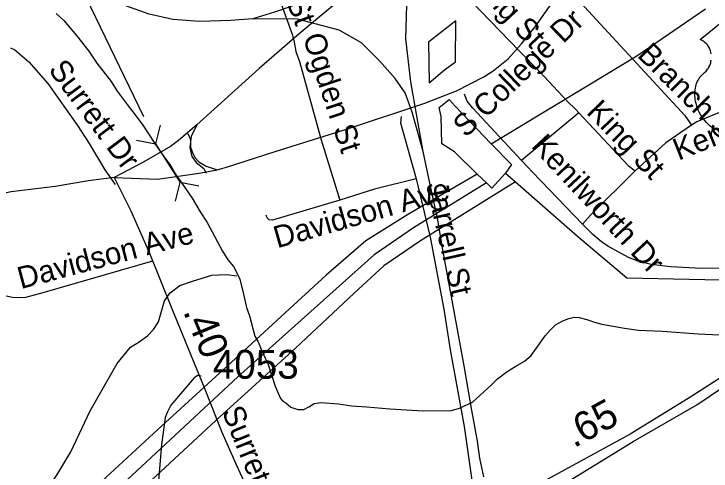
# Model space of a CAD drawing. Extents: x 1662474 to 1856135, y 779280 to 917889.
# Drawn here: x 1702130 to 1705150, y 795494 to 797474 of the extents above; entities that cross this region are included whole.
import ezdxf

# ---------------------------------------------------------------- set-up
doc = ezdxf.new("R2010")
doc.units = 0
for name, color, linetype in [('Exist Hydrographic Creek Single Shore', 7, 'Continuous'), ('Exist Hydrographic Misc Water Feature', 7, 'Continuous'), ('Exist Railroad Mainline', 7, 'Continuous'), ('Exist Railroad Siding', 7, 'Continuous'), ('Exist Road Non-System Type 51', 7, 'Continuous'), ('Exist Road Non-System Type 51 Label', 7, 'Continuous'), ('Exist Road Primary Interstate Divided Center Attributed', 7, 'Continuous'), ('Exist Road Primary Interstate Mileage Hundredths English Label', 7, 'Continuous'), ('Exist Road Primary US Shield CELL', 7, 'Continuous'), ('Exist Road Secondary Mileage Tenths English Label', 7, 'Continuous'), ('Exist Road Secondary Ramp 1 Lane  Attributed', 7, 'Continuous'), ('Exist Road Secondary Structure Culvert CELL', 7, 'Continuous'), ('Exist Road Secondary Structure Culvert Number Label', 7, 'Continuous'), ('Exist Road Secondary Type 51 Attributed', 7, 'Continuous'), ('Exist Road Secondary Type 51 Label', 7, 'Continuous'), ('Exist Road Secondary Type 51 Number Label', 7, 'Continuous'), ('Exist Road Secondary Type 51 Undivided 4 Lane Attributed', 7, 'Continuous'), ('Exist Utilities Electrical Transmission Line', 7, 'Continuous')]:
    doc.layers.add(name, color=color, linetype=linetype)

msp = doc.modelspace()

# ---------------------------------------------------------------- linework, layer by layer
at = {"layer": 'Exist Hydrographic Creek Single Shore'}
for points in [[(1702313.4, 797476.4), (1702345.9, 797445.4), (1702402, 797380.3), (1702454.5, 797313.1), (1702489.1, 797260.1), (1702551.6, 797181.9), (1702577.1, 797139.1), (1702599.4, 797110.8), (1702620.4, 797081.9), (1702659.2, 797031.5), (1702688.6, 796991.9), (1702737.8, 796916.8), (1702775.5, 796862.7), (1702809.9, 796816.5), (1702830.5, 796779.5), (1702860.7, 796736.2), (1702902.9, 796675.9), (1702936.8, 796616.8), (1702967.6, 796570.1), (1703000.2, 796508.9), (1703033.2, 796446.5), (1703056.1, 796409.5), (1703081, 796380.1), (1703098.6, 796347), (1703108.9, 796325.2), (1703124.4, 796260.7), (1703138.2, 796202.1), (1703150, 796167.2), (1703173.4, 796079.1), (1703188.4, 796053.9), (1703201.8, 796022.4), (1703218.9, 795983.2), (1703229.4, 795959.6), (1703261.9, 795862.5)], [(1703261.9, 795862.5), (1703274.8, 795831), (1703285.5, 795808.7), (1703295.5, 795797.2), (1703308.6, 795789), (1703329.9, 795770.6), (1703359.5, 795760.2), (1703386.5, 795760.4), (1703407.5, 795772.5), (1703431.1, 795787.4), (1703459.5, 795790.9), (1703535.6, 795785.1), (1703592.6, 795777.2), (1703659, 795772.5), (1703758.5, 795763.1), (1703902.5, 795755.7), (1704025.1, 795755.9), (1704059.8, 795766.2), (1704117, 795792.7), (1704199.1, 795867.5), (1704224.9, 795893.5), (1704266.2, 795925), (1704303.6, 795949.1), (1704341.1, 795970.1), (1704370, 795995.1), (1704392.2, 796024.7), (1704431.6, 796080.6), (1704452.9, 796104.8), (1704476, 796126.8), (1704508, 796145.4), (1704534, 796155.4), (1704557.1, 796160.9), (1704578.4, 796159.4), (1704611.5, 796151.2), (1704645, 796139.7), (1704677, 796131), (1704774.1, 796112.9), (1704834.8, 796104.2), (1704939.8, 796100.3), (1705094.1, 796088.5), (1705185.5, 796084.1)]]:
    msp.add_lwpolyline(points, dxfattribs=at)
at = {"layer": 'Exist Hydrographic Misc Water Feature'}
msp.add_lwpolyline([(1702270.2, 795406.7), (1702320.3, 795483.6), (1702376.4, 795576.9), (1702461.1, 795754.8), (1702577.7, 795960.1), (1702635.9, 796030.3), (1702672.2, 796054.2), (1702708.2, 796079.7), (1702734.4, 796107.9), (1702756.3, 796140.3), (1702782.7, 796231.6), (1702806.9, 796265.6), (1702849, 796297.6), (1702903, 796317), (1702987, 796343.2), (1703051.1, 796345.2), (1703096.1, 796339.3)], dxfattribs=at)
at = {"layer": 'Exist Railroad Mainline'}
for points in [[(1703902.7, 796877.7), (1703877.1, 797023.6), (1703849.3, 797179.5), (1703827.9, 797366), (1703835.3, 797611.8), (1703846.1, 797818.5), (1703884.2, 798063.9)], [(1703164.9, 797453), (1703069.6, 797445.5), (1702934.6, 797441.6), (1702818.3, 797450.5), (1702716.6, 797473.2), (1702611, 797510)], [(1703902.7, 796877.7), (1703855.1, 797048.1), (1703824.2, 797131.8), (1703781.4, 797194.3), (1703713.5, 797270.6), (1703635.8, 797349.5), (1703538.5, 797404), (1703358.6, 797451.3), (1703164.9, 797453)], [(1704165.4, 795469.5), (1704148.6, 795550.1), (1704138, 795624.1), (1704112.5, 795765.4), (1704080.7, 795950.4), (1704038.4, 796177.7), (1703985.5, 796468.4), (1703964.1, 796590.7), (1703936.6, 796721.3), (1703902.7, 796877.7)]]:
    msp.add_lwpolyline(points, dxfattribs=at)
at = {"layer": 'Exist Railroad Siding'}
msp.add_lwpolyline([(1703884.2, 798063.9), (1703838.4, 797940.6), (1703819.7, 797892.9), (1703783.3, 797840.6), (1703723, 797779.1), (1703532.1, 797618.1), (1703419.3, 797544.8), (1703326.5, 797504.4), (1703258.3, 797481), (1703164.9, 797453)], dxfattribs=at)
at = {"layer": 'Exist Road Non-System Type 51'}
for p, q in [((1704576.8, 797045.7), (1704329, 796839.9)), ((1703461.6, 796929.2), (1703541.9, 796668))]:
    msp.add_line(p, q, dxfattribs=at)
for points in [[(1703865, 797792.1), (1703909.6, 797739.6), (1703985.8, 797658.8), (1704319.1, 797313.7)], [(1703196.2, 797770.1), (1703336.6, 797382.4), (1703343.5, 797352.2)], [(1704517.8, 797599.8), (1704531.6, 797581.4), (1705036.1, 797034.7), (1705065.2, 796992.2)], [(1702115.1, 797327.4), (1702134.1, 797318.9), (1702194.4, 797266.7), (1702277.4, 797172.2), (1702405.6, 796990.6), (1702456.4, 796912.4), (1702524.4, 796798.4), (1702568.9, 796734.9)], [(1703343.5, 797352.2), (1703350.6, 797311), (1703366.9, 797267.4), (1703461.6, 796929.2)], [(1704319.1, 797313.7), (1704408.2, 797222.9), (1704524.9, 797097.7), (1704565.2, 797058.2), (1704576.8, 797045.7)], [(1705794.1, 797320.8), (1705758.9, 797299.5), (1705570.1, 797199.5), (1705457.4, 797150.2), (1705172.1, 797042), (1705088.6, 797006.9), (1705065.2, 796992.2)], [(1704329, 796839.9), (1704117.5, 797066.4), (1704093.9, 797096.1), (1704082.4, 797126.5)], [(1703807, 797029.4), (1703804.4, 797001.9), (1703872.9, 796759.1)], [(1704576.8, 797045.7), (1704790.4, 796818.1), (1704820.9, 796794)], [(1705065.2, 796992.2), (1704953.9, 796915.5), (1704820.9, 796794)], [(1702884.1, 796955.7), (1702892.9, 796932.9), (1702894.9, 796920.2), (1702892, 796896.1), (1702901.2, 796857), (1702919.4, 796831), (1702953.1, 796804.2), (1702962.4, 796783.8)], [(1704592.9, 796563.9), (1704377.9, 796787.7), (1704329, 796839.9)], [(1704820.9, 796794), (1704627.6, 796602.7), (1704592.9, 796563.9)], [(1703872.9, 796759.1), (1703692.6, 796714.7), (1703541.9, 796668)], [(1703872.9, 796759.1), (1703933, 796507.1), (1703991.8, 796195.4), (1704019.9, 796018.9), (1704080.1, 795686.9), (1704129.2, 795343.4)], [(1703541.9, 796668), (1703249.8, 796580.9), (1703236.1, 796582.7), (1703226.9, 796591.1), (1703222.5, 796601.9)], [(1705195.4, 796373), (1705109.4, 796370.9), (1704973.9, 796378), (1704890.4, 796388.5), (1704837.4, 796401.4), (1704792.5, 796419.2), (1704703, 796467.5), (1704674.9, 796487.4), (1704638.1, 796519.2), (1704592.9, 796563.9)], [(1702730.9, 796403.7), (1702255.6, 796265.4), (1702180.8, 796245.9), (1702154.8, 796244.1), (1702124.4, 796245.9), (1701986.6, 796275.1)], [(1702941.4, 795905.2), (1702927.5, 795907.4), (1702910.6, 795898.2), (1702809.9, 795779.9), (1702793.4, 795747.9), (1702785.8, 795725.5), (1702770, 795608.4), (1702751.9, 795401.9), (1702735.1, 795260.2), (1702700.1, 795021.6), (1702668.1, 794859.9), (1702640.9, 794749.2), (1702586.9, 794598.8)]]:
    msp.add_lwpolyline(points, dxfattribs=at)
at = {"layer": 'Exist Road Primary Interstate Divided Center Attributed'}
for points in [[(1705590.5, 796146.6), (1705375.7, 796016.4), (1705051.1, 795807.8), (1704798.5, 795654.1), (1704424, 795449.2), (1704180.2, 795322.6)], [(1704178.7, 795254.8), (1704374.6, 795369.5), (1704483.3, 795420.2), (1704812.7, 795622.8), (1705087.3, 795781.1), (1705354.6, 795961.9), (1705527.4, 796074.5)]]:
    msp.add_lwpolyline(points, dxfattribs=at)
at = {"layer": 'Exist Road Primary US Shield CELL'}
for points in [[(1705150.6, 797300.7), (1705149.2, 797307.7), (1705147.5, 797313.9), (1705144.9, 797320.9), (1705142.5, 797326.1), (1705138.4, 797333), (1705133.9, 797339.5), (1705129.2, 797344.8), (1705124.5, 797349.5), (1705120, 797353), (1705115.7, 797356.1), (1705110.3, 797359.3), (1705105.1, 797361.9), (1705101.8, 797363.2), (1705208.1, 797447.9)], [(1705155.8, 796980.2), (1705146.4, 796987.8), (1705139.6, 796994), (1705129.5, 797004.3), (1705123.5, 797011), (1705114.2, 797023), (1705108.3, 797031.8), (1705104.4, 797038.2), (1705098.7, 797048.5), (1705095.6, 797054.9), (1705091.6, 797064.4), (1705088.4, 797073), (1705085.8, 797081.1), (1705084.4, 797086.3), (1705082.4, 797095.5), (1705081.2, 797101.9), (1705080, 797110.8), (1705079.3, 797120.1), (1705079.2, 797128.7), (1705079.4, 797135.9), (1705080.2, 797144.2), (1705081.6, 797153.1), (1705083.3, 797160.7), (1705084.9, 797166.2), (1705087.1, 797172.8), (1705090.1, 797180.2), (1705093.6, 797187.2), (1705097, 797193), (1705101.2, 797199.3), (1705105.3, 797204.7), (1705110.8, 797210.6), (1705116.4, 797216), (1705121.6, 797220.2), (1705127.7, 797226.2), (1705130.9, 797229.8), (1705134.8, 797234.9), (1705137.9, 797239.6), (1705140.3, 797243.8), (1705143.6, 797250.1), (1705145.5, 797254.7), (1705148, 797261.9), (1705149.2, 797266.9), (1705150.4, 797273.4)]]:
    msp.add_lwpolyline(points, dxfattribs=at)
at = {"layer": 'Exist Road Secondary Ramp 1 Lane  Attributed'}
msp.add_lwpolyline([(1702921.9, 796993.6), (1702897.8, 796943), (1702895, 796921.5), (1702895, 796897.2), (1702903.4, 796873.9), (1702913.6, 796852.4), (1702931.4, 796832.8), (1702963.2, 796814.1), (1703009.9, 796799.1)], dxfattribs=at)
at = {"layer": 'Exist Road Secondary Structure Culvert CELL'}
for p, q in [((1702763.3, 796992.1), (1702743.1, 796911.3)), ((1702661.3, 796927.1), (1702743.1, 796911.3)), ((1702743.1, 796911.3), (1702849.7, 796744)), ((1702829.5, 796663.2), (1702849.7, 796744)), ((1702931.4, 796728.2), (1702849.7, 796744))]:
    msp.add_line(p, q, dxfattribs=at)
at = {"layer": 'Exist Road Secondary Structure Culvert Number Label'}
msp.add_line((1702692.7, 797027.6), (1701569.4, 799358.2), dxfattribs=at)
at = {"layer": 'Exist Road Secondary Type 51 Attributed'}
for points in [[(1704632.2, 798523.9), (1704600.8, 798491.9), (1704427, 798319.9), (1704227, 798119.9), (1704096.2, 797991.9), (1703844.9, 797786.5), (1703419.5, 797432.7), (1703346.1, 797369.9), (1703192.9, 797237.2), (1702921.9, 796993.6), (1702843.5, 796926.3), (1702808, 796900.2), (1702682.8, 796827.3), (1702565.1, 796765.7)], [(1702565.1, 796765.7), (1702752.1, 796758), (1702933.3, 796784.2), (1703009.9, 796799.1), (1703051, 796810.3), (1703262.1, 796877.6), (1703570.3, 796974.7), (1703909.5, 797087.9), (1703975.8, 797113.6), (1704047.7, 797141.2), (1704165, 797202.1), (1704205.5, 797227.2), (1704271, 797279.1), (1704327.1, 797342.7), (1704388.1, 797418.2), (1704466.8, 797530), (1704526.2, 797619.2), (1704609.7, 797737.8), (1704689.6, 797858.6), (1704753.5, 797940.2), (1704815.7, 798027.2), (1704911.1, 798126.7), (1704992, 798206.4)], [(1702565.1, 796765.7), (1702637.3, 796620.6), (1702717.9, 796438), (1702812.1, 796201.2), (1702957.8, 795849.6), (1703031.1, 795662.6), (1703092, 795525.3), (1703159.4, 795378.8), (1703206.9, 795299.6), (1703254.5, 795228.4), (1703285.9, 795185.4)]]:
    msp.add_lwpolyline(points, dxfattribs=at)
at = {"layer": 'Exist Road Secondary Type 51 Undivided 4 Lane Attributed'}
msp.add_lwpolyline([(1702565.1, 796765.7), (1702453, 796750.7), (1702308.7, 796725.9), (1702118.6, 796704.1), (1702012.1, 796679.7), (1701833.3, 796639.3), (1701716.3, 796586.3), (1701549.2, 796508.7), (1701384.6, 796430.8), (1701177.3, 796316.9), (1701006.4, 796230.9), (1700860.7, 796162.7), (1700705.6, 796078.6), (1700648.5, 796045.1), (1700505, 795959.9), (1700228.5, 795787.8), (1700133, 795732.4), (1700081.1, 795701.7), (1699949, 795643.8), (1699904.7, 795625.9), (1699816.5, 795597.8), (1699714.7, 795568.8), (1699586.8, 795545.8), (1699351.2, 795502.4)], dxfattribs=at)
at = {"layer": 'Exist Utilities Electrical Transmission Line'}
for p, q in [((1704259.5, 796784.1), (1704303, 796746.1)), ((1704137.3, 796780.5), (1704176.7, 796741.9))]:
    msp.add_line(p, q, dxfattribs=at)
for points in [[(1704303, 796746.1), (1704571.7, 796511.9), (1704785, 796331.3), (1705324.7, 796319.7), (1705444.5, 796447.9), (1705789.7, 796832.8), (1706014.1, 797147.6), (1706116.1, 797291.9), (1706424.4, 797745.2)], [(1704197, 796910.8), (1704828.4, 797291.8), (1705125, 797495.5)], [(1704044.8, 797444), (1703926, 797351.8), (1703929, 797175.8), (1703995.5, 797231.3), (1704042.8, 797266.1), (1704044.8, 797444)], [(1704137.3, 796780.5), (1704038.8, 796876.9), (1703983.7, 796911.2), (1703980.2, 797029.4), (1703972.5, 797069.3), (1704014.8, 797103.2), (1704040.9, 797074.8), (1704197, 796910.8)], [(1704197, 796910.8), (1704285.8, 796821.6), (1704259.5, 796784.1)], [(1704259.5, 796784.1), (1704200.4, 796718.7), (1704176.7, 796741.9)], [(1704137.3, 796780.5), (1703839.6, 796606.2), (1703655.1, 796491.1), (1703482.1, 796342.3), (1703035.9, 795932.6), (1702754.3, 795674.4), (1702416.4, 795362.5), (1702152.8, 795117.8), (1701885.5, 794869.5), (1701619.8, 794622.8), (1701475.4, 794491.8), (1701332.6, 794362.4), (1701251, 794418.9), (1701185.6, 794575.5), (1701126.7, 794746)], [(1704176.7, 796741.9), (1703861.4, 796548), (1703690.7, 796431), (1703099.6, 795902.8), (1701742.3, 794638.8), (1701249.7, 794222.9), (1701018.9, 794076.3), (1700799.5, 793859.5), (1700485.9, 793563.3), (1700145.8, 793239.3), (1699828.1, 792932.9), (1699560.7, 792676.4), (1699238.8, 792376.4), (1698967.3, 792115.7), (1698848.5, 792002.6), (1698780.1, 791948.8), (1698452.8, 791705), (1698238, 791554.1), (1697906.8, 791173.4)], [(1704303, 796746.1), (1703891.2, 796491.9), (1703732.7, 796382.9), (1703603.9, 796265.3), (1703350.3, 796026.9), (1703004.5, 795712.9), (1702646.5, 795380.8), (1702288.8, 795045.1), (1701898.4, 794681.1), (1701550.5, 794361.3), (1701329.2, 794162.6), (1701070.3, 794003.7), (1700847.2, 793799.2), (1700523.3, 793495.2), (1700131.3, 793123.4), (1699807.4, 792819.1), (1699461.3, 792489.1), (1699192.1, 792226.7), (1698964.9, 792011.7), (1698837.9, 791900.7), (1698506.5, 791650.4), (1698309.9, 791503.8), (1698006.2, 791167.8)]]:
    msp.add_lwpolyline(points, dxfattribs=at)

# ---------------------------------------------------------------- texts
at = {"layer": 'Exist Road Non-System Type 51 Label'}
for s, rotation, p in [('Ogden St', 290.888, (1703160.7, 797918.3)), ('King St', 313.1086, (1704092.6, 797618)), ('Ogden St', 288.425, (1703380.2, 797373.6)), ('Branch St', 315.1443, (1704825.8, 797291.6)), ('Surrett Dr', 306.7935, (1702276.6, 797231.7)), ('Kendall Ave', 21.8131, (1705008.7, 796838)), ('King St', 314.0027, (1704605.8, 797045.4)), ('Kenilworth Dr', 313.0035, (1704366.9, 796899.1)), ('Davidson Ave', 15.9542, (1703270.7, 796458.6)), ('Jarrell St', 282.7665, (1703914.9, 796735.7)), ('Davidson Ave', 14.952, (1702160.1, 796282)), ('Surrett Dr', 292.197, (1703029.7, 795753.6))]:
    msp.add_text(s, height=95, rotation=rotation, dxfattribs=at).set_placement(p)
at = {"layer": 'Exist Road Primary Interstate Mileage Hundredths English Label'}
msp.add_text('.65', height=125, rotation=28.6861, dxfattribs=at).set_placement((1704555.6, 795592.4))
at = {"layer": 'Exist Road Secondary Mileage Tenths English Label'}
msp.add_text('.40', height=125, rotation=292.521, dxfattribs=at).set_placement((1702861.9, 796185.7))
at = {"layer": 'Exist Road Secondary Type 51 Label'}
msp.add_text('S College Dr', height=95, rotation=44.0707, dxfattribs=at).set_placement((1704088, 796934.9))
at = {"layer": 'Exist Road Secondary Type 51 Number Label'}
msp.add_text('4053', height=125, dxfattribs=at).set_placement((1702991.9, 795894.1))

doc.saveas('drawing.dxf')
